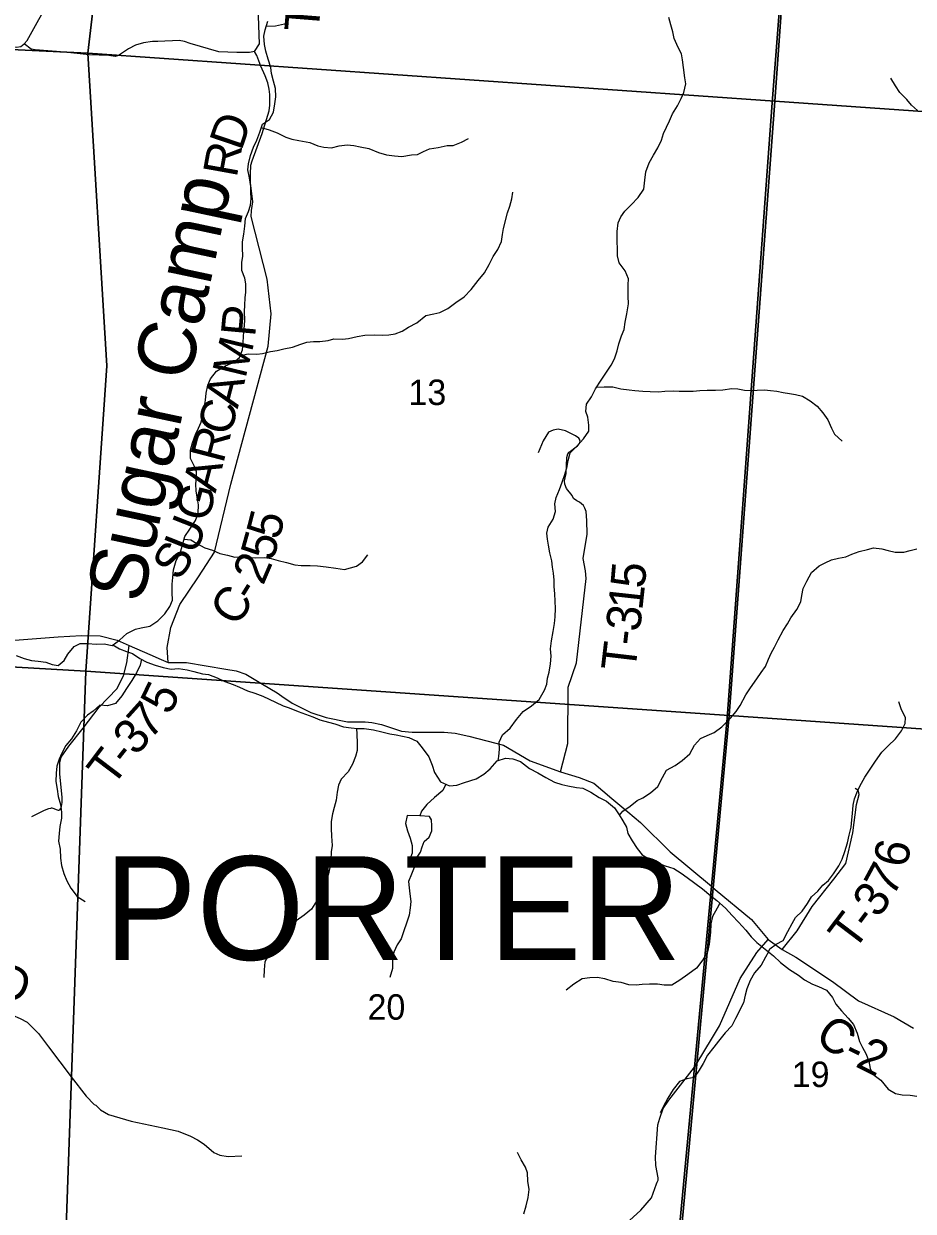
# Model space of a CAD drawing. Extents: x 1624196 to 2029251, y 146837 to 440034.
# Drawn here: x 1875106 to 1882842, y 260043 to 270363 of the extents above; entities that cross this region are included whole.
import ezdxf

# ---------------------------------------------------------------- set-up
doc = ezdxf.new("R2010")
doc.units = 0
for name, color, linetype in [('GM_X_County_Road', 7, 'Continuous'), ('GM_X_County_Road_Text', 7, 'Continuous'), ('GM_X_Minor_Lake', 7, 'Continuous'), ('GM_X_Minor_River', 7, 'Continuous'), ('GM_X_Minor_River_Text', 7, 'Continuous'), ('GM_X_Section', 7, 'Continuous'), ('GM_X_Section_Text', 7, 'Continuous'), ('GM_X_Township', 7, 'Continuous'), ('GM_X_Township_Road', 7, 'Continuous'), ('GM_X_Township_Road_Text', 7, 'Continuous'), ('GM_X_Township_Text', 7, 'Continuous')]:
    doc.layers.add(name, color=color, linetype=linetype)

msp = doc.modelspace()

# ---------------------------------------------------------------- linework, layer by layer
at = {"layer": 'GM_X_County_Road'}
for points in [[(1874117, 270193), (1874699, 270168), (1875043, 270160), (1875081, 270165), (1875109, 270188), (1875135, 270218), (1875352, 270607), (1875770, 271254), (1875787, 271395), (1875819, 271649), (1875905, 272337), (1875937, 272474), (1875977, 272644), (1876019, 272821)], [(1876363, 264811), (1876353, 264944), (1876385, 265116), (1876463, 265317), (1876627, 265556), (1876766, 265772), (1876908, 266361), (1877233, 267561), (1877258, 267843), (1877223, 268143), (1877085, 268687), (1877087, 268739), (1877098, 268817), (1877078, 268981), (1877077, 269056), (1877081, 269133), (1877094, 269171), (1877180, 269409), (1877240, 269606), (1877245, 269655), (1877245, 269748), (1877242, 269796), (1877228, 269850), (1877205, 269910), (1877168, 269995), (1877132, 270088), (1877112, 270121), (1877070, 270113), (1876960, 270113), (1876804, 270120), (1876553, 270193), (1876504, 270210), (1876459, 270217), (1876400, 270215), (1876334, 270212), (1876273, 270209), (1876227, 270209), (1876149, 270198), (1876077, 270178), (1876018, 270146), (1875929, 270087), (1875902, 270080), (1875847, 270087), (1875676, 270094), (1875463, 270116), (1875206, 270137), (1875170, 270143), (1875109, 270188)], [(1874762, 264985), (1875407, 265036), (1875609, 265048), (1875771, 265044), (1875919, 265007), (1876022, 264960), (1876202, 264881), (1876300, 264838), (1876363, 264811), (1876521, 264812), (1876865, 264754), (1876953, 264741), (1877039, 264711), (1877182, 264623), (1877309, 264548), (1877351, 264520)], [(1877351, 264520), (1877440, 264460), (1877603, 264377), (1877737, 264335), (1877923, 264297), (1878075, 264298), (1878133, 264290), (1878217, 264274), (1878391, 264216), (1878483, 264207), (1878763, 264208), (1878857, 264199), (1878977, 264172), (1879213, 264112), (1879278, 264093), (1879511, 263958), (1879774, 263861), (1879936, 263814), (1880063, 263763), (1880222, 263629), (1880360, 263514), (1880470, 263422), (1880729, 263167), (1881086, 262868), (1881096, 262859), (1881120, 262840)], [(1881120, 262840), (1881434, 262579), (1881581, 262405), (1881701, 262319), (1881820, 262251), (1882140, 262040), (1882367, 261871), (1882676, 261732), (1882843, 261634)]]:
    msp.add_lwpolyline(points, dxfattribs=at)
at = {"layer": 'GM_X_Minor_Lake'}
for points in [[(1878552, 263481), (1878442, 263482), (1878427, 263414), (1878445, 263348), (1878466, 263286), (1878484, 263221), (1878483, 263155), (1878465, 263104), (1878501, 263031)], [(1878501, 263031), (1878521, 263077), (1878529, 263121), (1878557, 263163), (1878572, 263209), (1878588, 263257), (1878632, 263294), (1878655, 263348), (1878655, 263392), (1878653, 263444), (1878635, 263474), (1878552, 263481)]]:
    msp.add_lwpolyline(points, dxfattribs=at)
at = {"layer": 'GM_X_Minor_River'}
for points in [[(1877028, 268152), (1877004, 268220), (1877003, 268288), (1877011, 268344), (1877008, 268417), (1877010, 268467), (1877021, 268535), (1877029, 268605), (1877034, 268671), (1877062, 268732), (1877079, 268786), (1877083, 268846), (1877080, 268897), (1877082, 268949), (1877069, 269025), (1877055, 269093), (1877060, 269145), (1877078, 269217), (1877105, 269291), (1877133, 269353), (1877160, 269422), (1877182, 269490), (1877243, 269532), (1877277, 269594), (1877290, 269668), (1877298, 269728), (1877295, 269800), (1877277, 269864), (1877262, 269932), (1877254, 269982), (1877231, 270055), (1877211, 270125), (1877200, 270183), (1877194, 270255), (1877207, 270311), (1877229, 270385)], [(1879232, 263960), (1879237, 263995), (1879244, 264059), (1879240, 264121), (1879271, 264183), (1879337, 264242), (1879392, 264318), (1879450, 264387), (1879521, 264437), (1879589, 264490), (1879634, 264572), (1879654, 264624), (1879662, 264676), (1879675, 264728), (1879687, 264802), (1879694, 264868), (1879686, 264932), (1879695, 265000), (1879710, 265082), (1879722, 265150), (1879729, 265210), (1879731, 265282), (1879724, 265410), (1879719, 265473), (1879719, 265527), (1879712, 265589), (1879706, 265641), (1879699, 265697), (1879681, 265765), (1879670, 265833), (1879660, 265884), (1879654, 265936), (1879667, 265988), (1879711, 266059), (1879730, 266125), (1879724, 266191), (1879737, 266245), (1879765, 266317), (1879788, 266379), (1879812, 266445), (1879831, 266517), (1879841, 266569), (1879858, 266635), (1879918, 266696), (1879975, 266756), (1880021, 266822), (1880022, 266874), (1880012, 266944), (1879995, 266994), (1879999, 267058), (1880045, 267122), (1880078, 267190), (1880127, 267266), (1880173, 267335), (1880216, 267395), (1880244, 267451), (1880266, 267521), (1880281, 267583), (1880305, 267651), (1880328, 267706), (1880338, 267770), (1880351, 267842), (1880366, 267928), (1880364, 267997), (1880363, 268093), (1880367, 268147), (1880336, 268217), (1880283, 268285), (1880269, 268346), (1880269, 268404), (1880268, 268474), (1880267, 268558), (1880277, 268632), (1880298, 268684), (1880334, 268736), (1880388, 268789), (1880451, 268853), (1880499, 268925), (1880508, 269003), (1880515, 269077), (1880545, 269154), (1880584, 269220), (1880620, 269286), (1880653, 269352), (1880669, 269410), (1880697, 269464), (1880722, 269520), (1880748, 269581), (1880793, 269649), (1880823, 269713), (1880848, 269767), (1880864, 269841), (1880855, 269893), (1880843, 269983), (1880836, 270051), (1880826, 270101), (1880797, 270156), (1880764, 270234), (1880752, 270292), (1880734, 270354), (1880715, 270419)], [(1877216, 270341), (1877295, 270346), (1877373, 270364)], [(1882879, 269609), (1882826, 269656), (1882786, 269706), (1882724, 269766), (1882687, 269825), (1882647, 269889)], [(1877172, 269461), (1877240, 269442), (1877310, 269415), (1877385, 269379), (1877437, 269360), (1877499, 269348), (1877595, 269331), (1877664, 269301), (1877716, 269292), (1877784, 269286), (1877850, 269303), (1877918, 269311), (1877978, 269304), (1878032, 269294), (1878106, 269279), (1878190, 269244), (1878261, 269224), (1878331, 269215), (1878395, 269211), (1878479, 269224), (1878531, 269226), (1878583, 269253), (1878636, 269277), (1878710, 269289), (1878788, 269304), (1878842, 269306), (1878912, 269335), (1878974, 269365)], [(1876990, 267481), (1877059, 267495), (1877134, 267491), (1877184, 267498), (1877251, 267516), (1877309, 267523), (1877367, 267539), (1877443, 267552), (1877515, 267580), (1877569, 267597), (1877627, 267601), (1877681, 267602), (1877753, 267610), (1877803, 267624), (1877877, 267623), (1877931, 267627), (1878005, 267644), (1878073, 267658), (1878153, 267661), (1878227, 267658), (1878281, 267660), (1878337, 267668), (1878397, 267693), (1878453, 267727), (1878526, 267764), (1878604, 267828), (1878672, 267843), (1878726, 267855), (1878794, 267890), (1878865, 267940), (1878937, 267991), (1878998, 268055), (1879058, 268131), (1879113, 268198), (1879153, 268270), (1879188, 268342), (1879228, 268400), (1879261, 268471), (1879271, 268533), (1879278, 268585), (1879313, 268721), (1879333, 268777), (1879352, 268843), (1879360, 268899)], [(1875041, 264872), (1875111, 264847), (1875175, 264829), (1875231, 264824), (1875297, 264816), (1875354, 264795), (1875406, 264785), (1875459, 264831), (1875489, 264886), (1875546, 264952), (1875598, 264978), (1875664, 264977), (1875736, 264973), (1875806, 264974), (1875875, 264961), (1875940, 265007), (1876002, 265065), (1876078, 265102), (1876128, 265114), (1876203, 265129), (1876273, 265173), (1876333, 265236), (1876376, 265298), (1876400, 265354), (1876397, 265422), (1876397, 265492), (1876404, 265550), (1876410, 265618), (1876433, 265700), (1876469, 265770), (1876492, 265854), (1876506, 265906), (1876551, 265971), (1876601, 266045), (1876622, 266111), (1876625, 266183), (1876617, 266235), (1876605, 266301), (1876602, 266365), (1876608, 266417), (1876609, 266469), (1876587, 266520), (1876556, 266584), (1876556, 266658), (1876575, 266722), (1876601, 266794), (1876626, 266850), (1876648, 266902), (1876665, 266970), (1876679, 267040), (1876688, 267092), (1876692, 267154), (1876707, 267222), (1876731, 267277), (1876782, 267343), (1876862, 267391), (1876932, 267422), (1876982, 267462), (1877009, 267530), (1877015, 267586), (1877016, 267652), (1877024, 267710), (1877029, 267784), (1877025, 267864), (1877028, 267918), (1877032, 267980), (1877037, 268032), (1877039, 268102), (1877028, 268152)], [(1880087, 267204), (1880154, 267209), (1880228, 267207), (1880300, 267192), (1880370, 267182), (1880422, 267175), (1880490, 267171), (1880553, 267166), (1880627, 267164), (1880681, 267171), (1880753, 267173), (1880805, 267170), (1880869, 267170), (1880929, 267171), (1880985, 267175), (1881051, 267178), (1881121, 267180), (1881187, 267183), (1881263, 267193), (1881315, 267192), (1881375, 267180), (1881429, 267175), (1881485, 267179), (1881549, 267181), (1881601, 267176), (1881655, 267170), (1881711, 267159), (1881765, 267151), (1881818, 267140), (1881880, 267126), (1881944, 267087), (1882005, 267041), (1882057, 266982), (1882100, 266922), (1882130, 266850), (1882157, 266797), (1882223, 266735)], [(1876501, 265885), (1876560, 265877), (1876612, 265847), (1876682, 265808), (1876747, 265788), (1876813, 265759), (1876879, 265745), (1876941, 265728), (1876995, 265730), (1877047, 265729), (1877123, 265721), (1877204, 265724), (1877258, 265716), (1877318, 265699), (1877390, 265681), (1877464, 265662), (1877520, 265656), (1877598, 265655), (1877660, 265651), (1877735, 265644), (1877821, 265631), (1877895, 265621), (1877949, 265636), (1878001, 265650), (1878052, 265686), (1878100, 265747)], [(1880286, 263486), (1880317, 263520), (1880379, 263565), (1880440, 263613), (1880490, 263635), (1880558, 263680), (1880620, 263736), (1880661, 263812), (1880697, 263877), (1880770, 263917), (1880832, 263962), (1880900, 264018), (1880939, 264094), (1880993, 264151), (1881050, 264179), (1881112, 264205), (1881178, 264252), (1881253, 264330), (1881301, 264387), (1881337, 264439), (1881386, 264531), (1881427, 264591), (1881483, 264670), (1881520, 264726), (1881556, 264778), (1881582, 264842), (1881607, 264894), (1881635, 264945), (1881668, 265009), (1881710, 265089), (1881747, 265149), (1881777, 265201), (1881830, 265272), (1881864, 265340), (1881873, 265396), (1881885, 265456), (1881916, 265518), (1881958, 265594), (1882024, 265651), (1882077, 265679), (1882131, 265704), (1882193, 265718), (1882257, 265732), (1882307, 265753), (1882371, 265777), (1882445, 265794), (1882497, 265808), (1882569, 265799), (1882623, 265785), (1882685, 265770), (1882759, 265772), (1882815, 265787), (1882873, 265799)], [(1875882, 264966), (1875939, 264931), (1876001, 264908), (1876053, 264890), (1876116, 264848), (1876178, 264815), (1876248, 264788), (1876320, 264768), (1876389, 264755), (1876453, 264761), (1876527, 264750), (1876585, 264734), (1876661, 264715), (1876713, 264707), (1876789, 264680), (1876856, 264648), (1876928, 264621), (1876982, 264599), (1877051, 264566), (1877115, 264545), (1877185, 264519), (1877241, 264494), (1877295, 264468), (1877362, 264435), (1877416, 264419), (1877492, 264386), (1877557, 264362), (1877619, 264339), (1877681, 264315), (1877757, 264294), (1877811, 264278), (1877886, 264253), (1877954, 264245), (1878008, 264240), (1878066, 264240), (1878148, 264227), (1878220, 264211), (1878290, 264192), (1878346, 264184), (1878401, 264173), (1878455, 264161), (1878525, 264130), (1878570, 264070), (1878628, 263993), (1878659, 263919), (1878679, 263857), (1878730, 263776), (1878808, 263740), (1878872, 263747), (1878938, 263769), (1879042, 263800), (1879108, 263841), (1879163, 263889), (1879223, 263957), (1879295, 263982), (1879359, 263976), (1879427, 263951), (1879506, 263890), (1879578, 263854), (1879648, 263813), (1879721, 263771), (1879787, 263752), (1879839, 263740), (1879913, 263727), (1879967, 263719), (1880038, 263686), (1880110, 263640), (1880174, 263607), (1880245, 263548), (1880285, 263488), (1880316, 263436), (1880348, 263381), (1880361, 263327), (1880397, 263263), (1880440, 263195), (1880484, 263142), (1880547, 263102), (1880615, 263071), (1880685, 263044), (1880761, 263022), (1880824, 262983), (1880876, 262943), (1880943, 262894), (1881009, 262846), (1881083, 262785), (1881134, 262745), (1881208, 262676), (1881267, 262614), (1881321, 262557), (1881386, 262486), (1881431, 262428), (1881483, 262380), (1881626, 262262), (1881686, 262204), (1881767, 262145), (1881845, 262094), (1881896, 262054), (1881966, 262017), (1882018, 261997), (1882087, 261964), (1882139, 261900)], [(1876131, 264840), (1876118, 264789), (1876087, 264722), (1876045, 264656), (1876000, 264586), (1875958, 264524), (1875905, 264457), (1875835, 264437), (1875769, 264442), (1875711, 264388), (1875661, 264356), (1875604, 264293), (1875564, 264219), (1875521, 264149), (1875473, 264092), (1875438, 264024), (1875414, 263972), (1875393, 263910), (1875387, 263850), (1875386, 263778), (1875396, 263712), (1875405, 263648), (1875425, 263579), (1875434, 263511), (1875436, 263459), (1875419, 263387), (1875413, 263327), (1875408, 263259), (1875422, 263189), (1875427, 263113), (1875435, 263047), (1875454, 262979), (1875482, 262916), (1875517, 262852), (1875572, 262779), (1875640, 262735)], [(1881583, 262298), (1881595, 262325), (1881649, 262364), (1881711, 262396), (1881750, 262474), (1881788, 262543), (1881817, 262597), (1881877, 262651), (1881923, 262717), (1881958, 262776), (1882012, 262826), (1882055, 262878), (1882105, 262917), (1882149, 262975), (1882196, 263045), (1882224, 263103), (1882247, 263171), (1882271, 263245), (1882286, 263313), (1882302, 263380), (1882309, 263446), (1882313, 263499), (1882320, 263573), (1882330, 263627), (1882351, 263680), (1882377, 263738), (1882422, 263816), (1882466, 263886), (1882515, 263956), (1882569, 264033), (1882624, 264087), (1882688, 264150), (1882741, 264218), (1882771, 264282), (1882774, 264334), (1882740, 264400), (1882717, 264471)], [(1878000, 264241), (1878004, 264186), (1878005, 264114), (1878007, 264048), (1877992, 263996), (1877966, 263930), (1877927, 263862), (1877867, 263797), (1877844, 263745), (1877832, 263685), (1877823, 263617), (1877805, 263551), (1877791, 263497), (1877780, 263431), (1877780, 263371), (1877783, 263303), (1877788, 263221), (1877780, 263167), (1877777, 263097), (1877771, 263045), (1877758, 262977), (1877740, 262923), (1877704, 262865), (1877671, 262795), (1877653, 262739), (1877610, 262668), (1877544, 262616), (1877475, 262566), (1877431, 262499), (1877374, 262443), (1877324, 262407), (1877266, 262352), (1877241, 262278), (1877203, 262210), (1877198, 262142), (1877194, 262076)], [(1878777, 263754), (1878751, 263700), (1878679, 263638), (1878613, 263577), (1878564, 263519), (1878552, 263481), (1878442, 263482), (1878427, 263414), (1878445, 263348), (1878466, 263286), (1878484, 263221), (1878483, 263155), (1878465, 263104), (1878501, 263031), (1878478, 262973), (1878453, 262909), (1878457, 262853), (1878465, 262803), (1878472, 262735), (1878468, 262681), (1878457, 262617), (1878435, 262547), (1878412, 262479), (1878388, 262411), (1878355, 262360), (1878325, 262294), (1878312, 262228), (1878312, 262154), (1878291, 262074)], [(1881160, 262721), (1881136, 262677), (1881097, 262605), (1881081, 262541), (1881078, 262469), (1881074, 262417), (1881067, 262365), (1881053, 262297), (1881012, 262227), (1880958, 262155), (1880883, 262102), (1880811, 262052), (1880743, 262009), (1880677, 262007), (1880619, 262016), (1880547, 262018), (1880483, 262015), (1880431, 262007), (1880369, 262010), (1880301, 262030), (1880233, 262041), (1880160, 262063), (1880092, 262076), (1880028, 262072), (1879962, 262063), (1879889, 262017), (1879823, 261966)], [(1881583, 262297), (1881556, 262251), (1881519, 262183), (1881461, 262115), (1881424, 262048), (1881394, 261976), (1881381, 261920), (1881365, 261854), (1881296, 261718), (1881265, 261654), (1881207, 261593), (1881147, 261523), (1881108, 261469), (1881052, 261400), (1881015, 261328), (1880979, 261270), (1880938, 261206), (1880872, 261195), (1880810, 261171), (1880753, 261102), (1880707, 261026), (1880666, 260952), (1880640, 260898)], [(1882139, 261900), (1882170, 261842), (1882218, 261785), (1882277, 261721), (1882323, 261666), (1882354, 261590), (1882374, 261520), (1882401, 261467), (1882431, 261413), (1882456, 261349), (1882468, 261285), (1882491, 261235), (1882559, 261184), (1882624, 261105), (1882688, 261067), (1882746, 261054), (1882816, 261052), (1882872, 261045)], [(1879454, 260022), (1879476, 260092), (1879493, 260162), (1879502, 260232), (1879490, 260304), (1879487, 260377), (1879471, 260427), (1879432, 260489), (1879400, 260553)]]:
    msp.add_lwpolyline(points, dxfattribs=at)
at = {"layer": 'GM_X_Section'}
for points in [[(1872578, 275739), (1876305, 275562), (1875663, 270107), (1872208, 270274)], [(1876305, 275562), (1881891, 275281), (1882035, 275242), (1881639, 269690), (1875663, 270107)], [(1882035, 275242), (1882255, 275183), (1882746, 274988), (1885144, 274775), (1884914, 269461), (1881639, 269690)], [(1875663, 270107), (1875828, 267390), (1875645, 264736), (1871875, 264953), (1872208, 270274)], [(1881639, 269690), (1881242, 264351), (1875645, 264736), (1875828, 267390), (1875663, 270107)], [(1884914, 269461), (1884408, 264132), (1881242, 264351), (1881639, 269690)], [(1871875, 264953), (1875645, 264736), (1875455, 259332), (1871607, 259505)], [(1875645, 264736), (1881242, 264351), (1880750, 259074), (1875455, 259332)], [(1881242, 264351), (1884408, 264132), (1883800, 258824), (1880750, 259074)]]:
    msp.add_lwpolyline(points, close=True, dxfattribs=at)
at = {"layer": 'GM_X_Township'}
for points in [[(1888902, 243129), (1887165, 247231), (1885129, 252039), (1883902, 254937), (1883081, 256876), (1882320, 256543), (1880982, 255959), (1880437, 255720), (1880727, 259042), (1880939, 261296), (1881086, 262868), (1881223, 264329), (1881616, 269676), (1881896, 273317)], [(1881896, 273317), (1881616, 269676), (1881223, 264329), (1881086, 262868), (1880939, 261296), (1880727, 259042)]]:
    msp.add_lwpolyline(points, dxfattribs=at)
at = {"layer": 'GM_X_Township_Road'}
for points in [[(1877112, 270121), (1877157, 270189), (1877143, 270595), (1877196, 270884), (1877256, 271315), (1877281, 271569), (1877289, 271757), (1877301, 271796), (1877313, 271812), (1877348, 271835), (1877438, 271874), (1877466, 271903), (1877485, 271935), (1877532, 272057), (1877578, 272148), (1877608, 272170), (1877708, 272203), (1877770, 272215)], [(1879821, 266443), (1879822, 266445), (1879823, 266451), (1879830, 266595), (1879838, 266625), (1879851, 266641), (1879921, 266695), (1879938, 266716), (1879944, 266736), (1879940, 266754), (1879933, 266761), (1879905, 266783), (1879818, 266827), (1879755, 266840), (1879710, 266831), (1879671, 266815), (1879624, 266739), (1879579, 266634)], [(1879774, 263861), (1879837, 264109), (1879842, 264598), (1879912, 264809), (1879996, 265541), (1879991, 265610), (1879972, 265715), (1880006, 265929), (1880004, 266045), (1879998, 266125), (1879987, 266153), (1879975, 266177), (1879938, 266205), (1879915, 266216), (1879888, 266238), (1879875, 266264), (1879826, 266323), (1879811, 266362), (1879809, 266392), (1879821, 266443)], [(1875178, 263473), (1875287, 263530), (1875325, 263543), (1875342, 263547), (1875348, 263548), (1875351, 263548), (1875359, 263545), (1875397, 263533), (1875405, 263530), (1875412, 263530), (1875418, 263531), (1875421, 263533), (1875426, 263542), (1875431, 263552), (1875435, 263562), (1875441, 263595), (1875440, 263639), (1875420, 263845), (1875420, 263945), (1875432, 263991), (1875499, 264086), (1875623, 264241), (1875763, 264424), (1875917, 264584), (1875974, 264696), (1876003, 264808), (1876022, 264960)], [(1881701, 262319), (1881831, 262479), (1881963, 262692), (1882150, 262928), (1882255, 263067), (1882316, 263333), (1882349, 263579), (1882371, 263665), (1882367, 263694), (1882359, 263702), (1882338, 263717)], [(1881096, 261553), (1881096, 261553), (1881158, 261656), (1881338, 262066), (1881483, 262291), (1881581, 262405)], [(1874312, 261965), (1874412, 261942), (1874942, 261777), (1875074, 261719), (1875136, 261686), (1875235, 261587), (1875323, 261472), (1875519, 261212), (1875649, 261044), (1875720, 260970), (1875733, 260966), (1875774, 260924), (1875844, 260884), (1876041, 260826), (1876315, 260767), (1876449, 260738), (1876556, 260697), (1876616, 260664), (1876676, 260626), (1876759, 260554), (1876813, 260531), (1876883, 260519), (1877002, 260524)], [(1880341, 259935), (1880472, 260053), (1880566, 260161), (1880610, 260283), (1880615, 260295), (1880623, 260313), (1880623, 260334), (1880602, 260440), (1880599, 260516), (1880620, 260794), (1880637, 260852), (1880668, 260937), (1880715, 261010), (1880939, 261296), (1880955, 261319), (1881096, 261553)]]:
    msp.add_lwpolyline(points, dxfattribs=at)

# ---------------------------------------------------------------- texts
at = {"layer": 'GM_X_County_Road_Text'}
for s, rotation, p in [('D', 71.2534, (1876999, 269251)), ('R', 79.7548, (1876958, 269020)), ('P', 84.787, (1877118, 267637)), ('M', 76.4131, (1877034, 267273)), ('A', 75.3589, (1876966, 267012)), ('C', 75.3574, (1876903, 266773)), ('R', 75.3574, (1876841, 266535)), ('A', 75.3577, (1876774, 266279)), ('G', 75.582, (1876709, 266024)), ('U', 68.355, (1876598, 265739)), ('5', 75.5973, (1877327, 265870)), ('5', 74.4106, (1877275, 265685)), ('S', 56.6684, (1876456, 265511)), ('2', 66.8396, (1877188, 265475)), ('C', 55.9343, (1876955, 265111)), ('-', 58.1157, (1877100, 265326)), ('C', 324.7992, (1881972, 261529)), ('2', 333.4768, (1882329, 261306)), ('-', 334.0706, (1882219, 261360))]:
    msp.add_text(s, height=300, rotation=rotation, dxfattribs=at).set_placement(p)
at = {"layer": 'GM_X_Minor_River_Text'}
msp.add_text('Sugar Camp', height=500, rotation=78.001, dxfattribs=at).set_placement((1876137, 265317))
at = {"layer": 'GM_X_Section_Text'}
for s, p in [('13', (1878452, 267050)), ('20', (1878096, 261708)), ('19', (1881785, 261123))]:
    msp.add_text(s, height=221, rotation=0, dxfattribs=at).set_placement(p)
at = {"layer": 'GM_X_Township_Road_Text'}
for s, rotation, p in [('T', 85.4481, (1877671, 270286)), ('5', 85.0726, (1880506, 265450)), ('1', 83.7635, (1880485, 265259)), ('3', 83.451, (1880464, 265073)), ('-', 83.355, (1880450, 264951)), ('T', 83.3295, (1880424, 264728)), ('5', 64.3144, (1876378, 264346)), ('7', 48.0207, (1876203, 264132)), ('3', 49.7283, (1876085, 263992)), ('T', 52.9025, (1875876, 263720)), ('-', 51.6742, (1876010, 263898)), ('6', 78.8753, (1882785, 263020)), ('7', 61.5967, (1882664, 262765)), ('3', 55.1014, (1882539, 262582)), ('T', 52.8657, (1882322, 262294)), ('-', 53.2965, (1882459, 262475)), ('D', 340.1671, (1874826, 261934))]:
    msp.add_text(s, height=300, rotation=rotation, dxfattribs=at).set_placement(p)
at = {"layer": 'GM_X_Township_Text'}
msp.add_text('PORTER', height=900, rotation=0, dxfattribs=at).set_placement((1875808, 262228))

doc.saveas('drawing.dxf')
